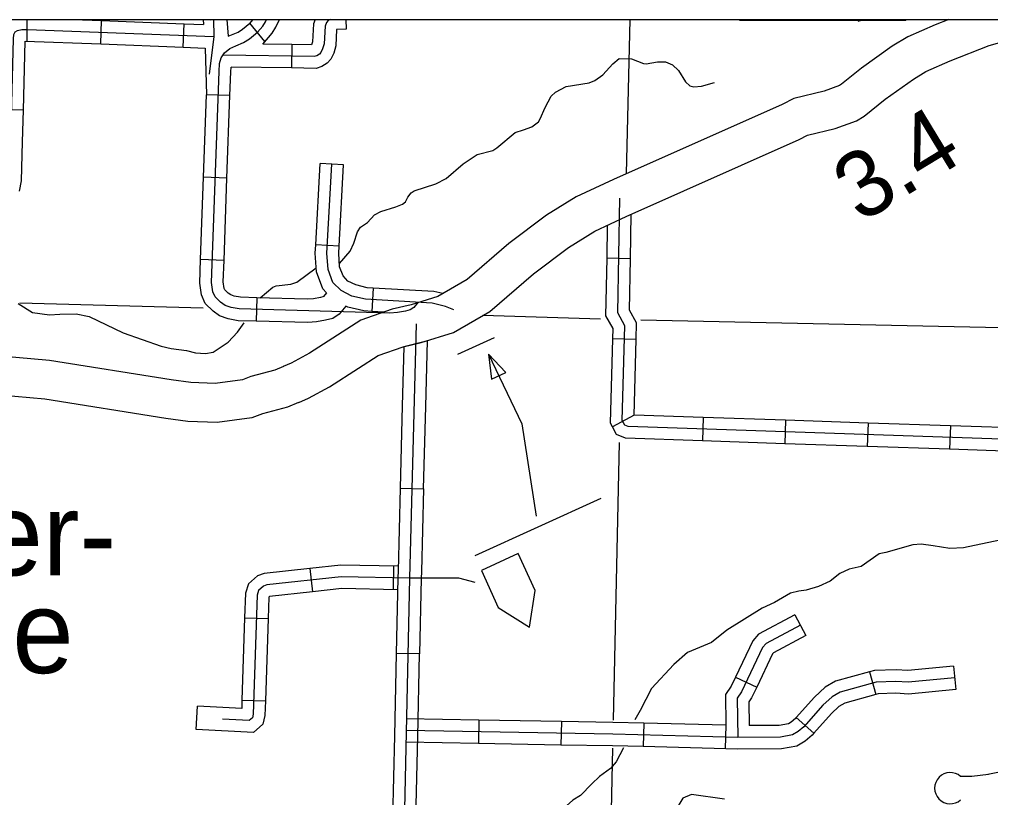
# Model space of a CAD drawing. Extents: x 1370567 to 1373900, y 377514 to 379648.
# Drawn here: x 1371737.8 to 1371915.5, y 378600.9 to 378743.2 of the extents above; entities that cross this region are included whole.
import ezdxf

# ---------------------------------------------------------------- set-up
doc = ezdxf.new("R2010")
doc.units = 0
doc.layers.add('Default', color=7, linetype='Continuous')
doc.layers.add('Survey Symbols', color=7, linetype='Continuous')

msp = doc.modelspace()

# ---------------------------------------------------------------- linework, layer by layer
at = {"layer": 'Default'}
for p, q in [((1371739.15, 378743.2), (1371739.15, 378739.23)), ((1371752.68, 378738.71), (1371752.84, 378742.99)), ((1371797.54, 378743.2), (1371797.56, 378741.41)), ((1371767.75, 378738.13), (1371767.92, 378742.41)), ((1371782.68, 378739.17), (1371779.99, 378742.5)), ((1371787.64, 378738.6), (1371787.57, 378734.32)), ((1371776.33, 378729.28), (1371772.04, 378729.43)), ((1371738.54, 378726.59), (1371734.26, 378726.7)), ((1371775.78, 378714.2), (1371771.5, 378714.36)), ((1371796.29, 378701.73), (1371792.01, 378701.96)), ((1371775.24, 378699.13), (1371770.96, 378699.28)), ((1371849.6, 378699.44), (1371845.31, 378699.52)), ((1371802.53, 378694.09), (1371802.29, 378689.81)), ((1371781.25, 378692.32), (1371781.13, 378688.03)), ((1371812.14, 378672.43), (1371812.46, 378684.42)), ((1371850.64, 378684.68), (1371846.36, 378684.79)), ((1371808.12, 378683.31), (1371807.86, 378672.55)), ((1371807.86, 378672.55), (1371807.46, 378657.47)), ((1371811.75, 378657.35), (1371812.14, 378672.43)), ((1371850.28, 378670.86), (1371846.32, 378668.69)), ((1371862.91, 378670.43), (1371862.76, 378666.14)), ((1371877.99, 378669.92), (1371877.84, 378665.63)), ((1371893.06, 378669.4), (1371892.92, 378665.12)), ((1371908.14, 378668.89), (1371907.99, 378664.61)), ((1371807.46, 378657.47), (1371811.75, 378657.35)), ((1371811.75, 378657.35), (1371811.75, 378657.35)), ((1371790.95, 378642.81), (1371791.41, 378638.55)), ((1371806.27, 378643.24), (1371806.19, 378638.96)), ((1371779.01, 378633.81), (1371783.29, 378633.68)), ((1371879.67, 378634.35), (1371881.7, 378630.57)), ((1371811.01, 378627.2), (1371806.73, 378627.29)), ((1371908.73, 378624.94), (1371909.13, 378620.68)), ((1371868.83, 378622.97), (1371872.7, 378621.13)), ((1371893.34, 378623.9), (1371894.48, 378619.77)), ((1371778.52, 378618.74), (1371782.81, 378618.6)), ((1371770.17, 378613.36), (1371770.38, 378617.64)), ((1371821.88, 378615.09), (1371821.8, 378610.81)), ((1371879.93, 378615.54), (1371883.13, 378612.69)), ((1371836.96, 378614.83), (1371836.89, 378610.54)), ((1371852.06, 378614.52), (1371851.95, 378610.24)), ((1371867.04, 378614.14), (1371866.93, 378609.86))]:
    msp.add_line(p, q, dxfattribs=at)
for points in [[(1371747.63, 378743.2), (1371752.84, 378742.99)], [(1371752.84, 378742.99), (1371767.92, 378742.41)], [(1371771.43, 378743.2), (1371771.51, 378742.27)], [(1371772.2, 378743.2), (1371772.68, 378743.12)], [(1371773.29, 378743.2), (1371773.35, 378740.05), (1371772.55, 378733.17)], [(1371810.73, 378691.48), (1371809.94, 378690.54), (1371809.3, 378690.11), (1371808.42, 378689.88), (1371806.95, 378689.61), (1371805.6, 378689.52), (1371778.02, 378690.26), (1371776.54, 378690.51), (1371775.46, 378690.91), (1371774.62, 378691.53), (1371773.6, 378692.51), (1371773.19, 378693.42), (1371772.95, 378695.1), (1371774.34, 378733.7), (1371774.43, 378735.12), (1371774.74, 378736.19), (1371775.35, 378737.09), (1371776.33, 378737.91), (1371777.4, 378738.4), (1371778.83, 378738.99), (1371779.89, 378739.67), (1371781.39, 378740.88), (1371782.33, 378741.96), (1371782.84, 378742.78), (1371783.03, 378743.2)], [(1371794.65, 378743.2), (1371794.28, 378742.99), (1371793.96, 378742.61), (1371793.72, 378741.97), (1371793.55, 378738.74), (1371793.28, 378737.8), (1371792.96, 378737.13), (1371792.73, 378736.87), (1371792.23, 378736.54), (1371791.76, 378736.4), (1371775.06, 378736.66)], [(1371775.73, 378743.2), (1371775.99, 378740.13)], [(1371779.89, 378742.42), (1371780.56, 378743.2)], [(1371782.32, 378738.69), (1371784.05, 378740.68), (1371784.73, 378741.76), (1371785.38, 378743.2)], [(1371907.83, 378743.2), (1371905.33, 378742.23), (1371900.35, 378740), (1371897.48, 378738.3), (1371891.84, 378734.29), (1371888.22, 378731.35), (1371887.85, 378731.12), (1371885.01, 378730.1), (1371879.5, 378728.77), (1371877.34, 378727.67), (1371846.5, 378713.95), (1371839.67, 378710.79), (1371834.24, 378707.4), (1371827.37, 378702.23), (1371819.75, 378695.66), (1371814.33, 378692.54), (1371809.46, 378691.02), (1371806, 378690.22), (1371800.3, 378688.23), (1371796, 378685.47), (1371790.89, 378682.18), (1371787.55, 378680.36), (1371786.09, 378679.73)], [(1371791.89, 378743.2), (1371791.6, 378742.4), (1371791.42, 378739.09), (1371791.27, 378738.56), (1371791.26, 378738.55), (1371787.64, 378738.6)], [(1371849.46, 378743.2), (1371848.79, 378714.97)], [(1371869.52, 378743.2), (1371869.52, 378743.04), (1371899.98, 378743.04), (1371900.05, 378743.2)], [(1371891.25, 378742.91), (1371892.29, 378743.2)], [(1371735.37, 378711.7), (1371735.73, 378712.27), (1371736.06, 378713.92), (1371736.26, 378720.87), (1371736.72, 378739.66), (1371736.79, 378740.45), (1371737.05, 378740.91), (1371737.45, 378741.18), (1371738.24, 378741.38), (1371739.3, 378741.38), (1371773.35, 378740.05)], [(1371767.92, 378742.41), (1371771.51, 378742.27)], [(1371775.99, 378740.13), (1371777.84, 378740.9), (1371778.64, 378741.41), (1371779.99, 378742.5)], [(1371797.56, 378741.41), (1371795.97, 378741.38), (1371795.83, 378741.35), (1371795.67, 378738.39), (1371795.3, 378737.05), (1371794.76, 378735.93), (1371794.13, 378735.22), (1371793.15, 378734.59), (1371792.07, 378734.25), (1371787.57, 378734.32)], [(1371788.93, 378673.17), (1371790.68, 378673.93), (1371794.53, 378676.03), (1371799.87, 378679.46), (1371803.45, 378681.76), (1371807.99, 378683.35), (1371811.33, 378684.12), (1371817.21, 378685.96), (1371823.9, 378689.8), (1371831.85, 378696.67), (1371838.29, 378701.5), (1371843.08, 378704.49), (1371848.82, 378707.15), (1371880.44, 378721.23), (1371882, 378722.02), (1371887.06, 378723.25), (1371890.97, 378724.65), (1371892.37, 378725.52), (1371896.17, 378728.6), (1371901.38, 378732.3), (1371903.64, 378733.65), (1371908.09, 378735.63), (1371915.25, 378738.43), (1371926.01, 378741.48)], [(1371738.54, 378726.59), (1371738.85, 378739.25)], [(1371738.85, 378739.25), (1371752.68, 378738.71)], [(1371752.68, 378738.71), (1371767.75, 378738.13)], [(1371767.75, 378738.13), (1371771.76, 378737.97)], [(1371771.76, 378737.97), (1371772.04, 378729.43)], [(1371787.64, 378738.6), (1371782.32, 378738.69)], [(1371821.56, 378718.52), (1371824.42, 378719.25), (1371825.17, 378719.74), (1371828.53, 378722.55), (1371830.05, 378723.04), (1371831.56, 378723.59), (1371832.76, 378724.48), (1371833.1, 378725.03), (1371833.98, 378727.09), (1371835.12, 378729.15), (1371835.89, 378729.93), (1371837.83, 378730.91), (1371842.04, 378731.58), (1371843.07, 378732.01), (1371844.55, 378733.05), (1371846.35, 378735.11), (1371847.55, 378736.06), (1371849.78, 378736.01), (1371851.96, 378735.16), (1371852.5, 378735.1), (1371854.56, 378735.43), (1371855.99, 378735.46), (1371857.31, 378734.92), (1371858.4, 378733.87), (1371859.64, 378731.81), (1371860.47, 378731.04), (1371861.21, 378730.85), (1371862.61, 378730.97), (1371864.99, 378731.66)], [(1371776.33, 378729.28), (1371776.48, 378733.6), (1371776.54, 378734.49)], [(1371787.57, 378734.32), (1371776.54, 378734.49)], [(1371771.5, 378714.36), (1371772.04, 378729.43)], [(1371775.78, 378714.2), (1371776.33, 378729.28)], [(1371737.82, 378711.79), (1371738.2, 378713.68), (1371738.4, 378720.81), (1371738.54, 378726.59)], [(1371943.82, 378723.13), (1371942.23, 378668), (1371942, 378666.99), (1371941, 378666.16), (1371940.06, 378665.81), (1371939.06, 378665.7), (1371849.17, 378668.75), (1371848.57, 378669.01), (1371848.11, 378669.89), (1371848.57, 378687.19), (1371847.27, 378689.53), (1371847.66, 378710.55)], [(1371796.35, 378698.58), (1371798.3, 378700.8), (1371798.98, 378702.29), (1371799.64, 378704.35), (1371800.18, 378705.24), (1371801.49, 378706.1), (1371802.74, 378707.48), (1371803.94, 378708.11), (1371806.66, 378708.92), (1371807.89, 378709.41), (1371808.43, 378709.84), (1371808.86, 378710.73), (1371809.48, 378711.5), (1371810, 378711.88), (1371814, 378713.15), (1371815.86, 378714.13), (1371819.02, 378716.77), (1371821.56, 378718.52)], [(1371792.01, 378701.96), (1371792.83, 378716.85)], [(1371796.29, 378701.73), (1371797.11, 378716.62), (1371792.83, 378716.85)], [(1371817.29, 378690.12), (1371815.79, 378690.74), (1371813.31, 378691.33), (1371801.12, 378692.03), (1371798.64, 378692.62), (1371796.65, 378693.61), (1371795.17, 378695.1), (1371794.27, 378697.48), (1371794.07, 378700.46), (1371794.97, 378716.73)], [(1371770.96, 378699.28), (1371771.5, 378714.36)], [(1371775.24, 378699.13), (1371775.78, 378714.2)], [(1371849.6, 378699.44), (1371849.75, 378707.57)], [(1371845.31, 378699.52), (1371845.42, 378705.58)], [(1371793.99, 378693.24), (1371793.32, 378693.92), (1371792.16, 378697.03), (1371791.93, 378700.45), (1371792.01, 378701.96)], [(1371802.53, 378694.09), (1371801.43, 378694.15), (1371799.38, 378694.65), (1371797.92, 378695.37), (1371797.01, 378696.29), (1371796.39, 378697.94), (1371796.22, 378700.47), (1371796.29, 378701.73)], [(1371781.13, 378688.03), (1371777.81, 378688.12), (1371775.99, 378688.44), (1371774.44, 378689), (1371773.23, 378689.89), (1371771.82, 378691.25), (1371771.11, 378692.82), (1371770.8, 378694.99), (1371770.96, 378699.28)], [(1371781.25, 378692.32), (1371778.23, 378692.4), (1371777.1, 378692.59), (1371776.48, 378692.82), (1371776, 378693.17), (1371775.39, 378693.77), (1371775.27, 378694.03), (1371775.1, 378695.21), (1371775.24, 378699.13)], [(1371846.36, 378684.79), (1371846.41, 378686.67), (1371845.12, 378689), (1371845.31, 378699.52)], [(1371850.64, 378684.68), (1371850.72, 378687.72), (1371849.42, 378690.07), (1371849.6, 378699.44)], [(1371781.84, 378692.3), (1371784.2, 378694.24), (1371784.8, 378694.47), (1371787.49, 378694.8), (1371788.54, 378695.14), (1371792.1, 378697.81)], [(1371793.99, 378693.24), (1371793.41, 378692.55), (1371793.33, 378692.49), (1371792.87, 378692.37), (1371791.61, 378692.14), (1371790.48, 378692.07), (1371781.25, 378692.32)], [(1371815.25, 378693.07), (1371813.63, 378693.46), (1371802.53, 378694.09)], [(1371737.55, 378691.26), (1371740.2, 378689.64), (1371743.34, 378689.16), (1371745.2, 378689.34)], [(1371771.43, 378690.43), (1371737.91, 378691.33)], [(1371797.52, 378690.78), (1371796.31, 378689.33), (1371795.12, 378688.54), (1371793.81, 378688.19), (1371792.14, 378687.89), (1371790.56, 378687.78), (1371781.13, 378688.03)], [(1371802.29, 378689.81), (1371800.8, 378689.9), (1371797.9, 378690.6), (1371797.52, 378690.78)], [(1371804.47, 378689.69), (1371802.29, 378689.81)], [(1371745.2, 378689.34), (1371748.18, 378689.38), (1371750.56, 378688.9), (1371756.8, 378685.89), (1371763.74, 378683.49), (1371765.6, 378683.01), (1371768.35, 378682.67), (1371770.04, 378682.22), (1371771.87, 378682.14), (1371773.27, 378682.38), (1371776.01, 378684.18), (1371777.71, 378686.05), (1371778.9, 378687.75)], [(1371844.1, 378688.42), (1371822.59, 378689.05)], [(1371940.34, 378686.32), (1371851.47, 378688.23)], [(1371810.39, 378687.57), (1371809.17, 378641.04), (1371806.89, 378536.74)], [(1371812.46, 378684.42), (1371811.33, 378684.12), (1371808.12, 378683.31)], [(1371817.99, 378681.97), (1371824.75, 378685.05)], [(1371846.32, 378668.69), (1371845.95, 378669.39), (1371846.36, 378684.79)], [(1371850.28, 378670.86), (1371850.64, 378684.68)], [(1371786.14, 378679.75), (1371784.55, 378679.09), (1371780.15, 378677.89), (1371778.59, 378677.33), (1371773.63, 378676.64), (1371769.19, 378676.8), (1371765.6, 378677.28), (1371743.31, 378680.84), (1371734.42, 378681.64), (1371696.47, 378681.24), (1371681.42, 378680.54), (1371680.19, 378680.6), (1371677.52, 378680.13), (1371674.86, 378678.62), (1371667.07, 378671.53), (1371663.06, 378667.38), (1371662.16, 378666.68)], [(1371823.61, 378681.98), (1371829.74, 378669.27), (1371832.33, 378652.39)], [(1371788.88, 378673.15), (1371786.87, 378672.32), (1371782.29, 378671.07), (1371780.31, 378670.36), (1371774, 378669.48), (1371768.59, 378669.68), (1371764.57, 378670.21), (1371742.43, 378673.75), (1371734.14, 378674.49), (1371696.67, 378674.1), (1371681.39, 378673.38), (1371680.62, 378673.43), (1371679.97, 378673.31), (1371679.08, 378672.81), (1371672.04, 378666.4), (1371667.84, 378662.06), (1371663.9, 378658.98), (1371662.94, 378658.54)], [(1371862.91, 378670.43), (1371850.28, 378670.86)], [(1371877.99, 378669.92), (1371862.91, 378670.43)], [(1371862.76, 378666.14), (1371848.7, 378666.62), (1371847.02, 378667.33), (1371846.32, 378668.69)], [(1371893.06, 378669.4), (1371877.99, 378669.92)], [(1371908.14, 378668.89), (1371893.06, 378669.4)], [(1371923.22, 378668.38), (1371908.14, 378668.89)], [(1371847.53, 378665.85), (1371846.41, 378615.11)], [(1371877.84, 378665.63), (1371862.76, 378666.14)], [(1371892.92, 378665.12), (1371877.84, 378665.63)], [(1371907.99, 378664.61), (1371892.92, 378665.12)], [(1371923.07, 378664.1), (1371907.99, 378664.61)], [(1371807.46, 378657.47), (1371807.07, 378642.39)], [(1371811.75, 378657.35), (1371811.35, 378642.27)], [(1371844.16, 378655.62), (1371821.11, 378645.12)], [(1371921.82, 378648.99), (1371910.51, 378646.61), (1371908.02, 378646.45), (1371904.96, 378646.96)], [(1371904.96, 378646.96), (1371902.81, 378647.24), (1371901.29, 378647.12), (1371896.35, 378645.76), (1371895.09, 378645.47), (1371891.78, 378643.19), (1371889.63, 378642.7), (1371887.89, 378641.92), (1371886.12, 378640.51), (1371883.98, 378639.5), (1371881.77, 378638.82), (1371880.41, 378638.65), (1371878.88, 378638.31), (1371875.98, 378636.61), (1371873.7, 378635.58), (1371867.25, 378631.52), (1371864.44, 378629.31), (1371860.02, 378627.44), (1371857.51, 378625.25), (1371853.43, 378620.86), (1371851.35, 378616.86), (1371850.42, 378615.12)], [(1371790.95, 378642.81), (1371782.57, 378641.91), (1371781.36, 378641.48), (1371779.72, 378639.98), (1371779.15, 378638.33), (1371779.01, 378633.81)], [(1371807.09, 378643.22), (1371796.6, 378643.43), (1371790.95, 378642.81)], [(1371807.07, 378642.39), (1371807.03, 378641.09), (1371806.73, 378627.29)], [(1371811.35, 378642.27), (1371811.32, 378640.99), (1371811.01, 378627.2)], [(1371821.2, 378640.23), (1371818.19, 378641.07), (1371809.17, 378641.04), (1371796.7, 378641.28), (1371783.05, 378639.8), (1371782.48, 378639.6), (1371781.57, 378638.77), (1371781.29, 378637.94), (1371780.59, 378616.2), (1371780.42, 378615.52), (1371779.87, 378615.03), (1371774.95, 378615.27)], [(1371791.41, 378638.55), (1371783.58, 378637.71), (1371783.42, 378637.56), (1371783.42, 378637.55), (1371783.29, 378633.68)], [(1371806.99, 378638.94), (1371796.79, 378639.14), (1371791.41, 378638.55)], [(1371779.01, 378633.81), (1371778.52, 378618.74)], [(1371783.29, 378633.68), (1371782.81, 378618.6)], [(1371879.67, 378634.35), (1371873.04, 378630.8), (1371871.96, 378629.56), (1371868.83, 378622.97)], [(1371880.68, 378632.46), (1371874.4, 378629.09), (1371873.77, 378628.37), (1371869.91, 378620.24), (1371869.11, 378619.09), (1371869.22, 378611.94)], [(1371881.7, 378630.57), (1371875.76, 378627.39), (1371875.58, 378627.19), (1371872.7, 378621.13)], [(1371806.73, 378627.29), (1371806.4, 378612.21)], [(1371810.68, 378612.12), (1371811.01, 378627.2)], [(1371908.73, 378624.94), (1371900.37, 378624.16), (1371898.2, 378624.29), (1371894.24, 378624.15), (1371893.34, 378623.9)], [(1371908.93, 378622.81), (1371900.4, 378622.01), (1371898.17, 378622.14), (1371894.57, 378622.01), (1371887.96, 378620.19), (1371886.48, 378619.35), (1371884.82, 378617.8), (1371881.32, 378613.87), (1371880.29, 378612.98), (1371879.26, 378612.38), (1371877.03, 378611.97), (1371869.22, 378611.94), (1371846.35, 378612.52), (1371808.55, 378613.19)], [(1371868.83, 378622.97), (1371868.05, 378621.32), (1371866.96, 378619.75), (1371867.04, 378614.14)], [(1371893.34, 378623.9), (1371887.14, 378622.19), (1371885.2, 378621.1), (1371883.29, 378619.3), (1371879.93, 378615.54)], [(1371872.7, 378621.13), (1371871.77, 378619.16), (1371871.26, 378618.44), (1371871.33, 378614.09)], [(1371909.13, 378620.68), (1371900.44, 378619.86), (1371898.15, 378620), (1371894.89, 378619.88), (1371894.48, 378619.77)], [(1371782.81, 378618.6), (1371782.72, 378615.91), (1371782.34, 378614.36), (1371780.65, 378612.85), (1371770.17, 378613.36)], [(1371778.52, 378618.74), (1371778.48, 378617.24), (1371770.38, 378617.64)], [(1371894.48, 378619.77), (1371888.79, 378618.19), (1371887.75, 378617.61), (1371886.36, 378616.31), (1371883.13, 378612.69)], [(1371821.88, 378615.09), (1371808.59, 378615.33)], [(1371836.96, 378614.83), (1371821.88, 378615.09)], [(1371879.93, 378615.54), (1371879.81, 378615.4), (1371879.03, 378614.73), (1371878.5, 378614.42), (1371876.83, 378614.11), (1371871.33, 378614.09)], [(1371852.06, 378614.52), (1371846.4, 378614.66), (1371836.96, 378614.83)], [(1371867.04, 378614.14), (1371852.06, 378614.52)], [(1371806.4, 378612.21), (1371806.07, 378597.13)], [(1371810.35, 378597.04), (1371810.68, 378612.12)], [(1371883.13, 378612.69), (1371882.82, 378612.35), (1371881.54, 378611.24), (1371880.02, 378610.34), (1371877.23, 378609.83), (1371869.2, 378609.8), (1371867.04, 378609.86)], [(1371821.8, 378610.81), (1371808.51, 378611.04)], [(1371836.89, 378610.54), (1371821.8, 378610.81)], [(1371848.35, 378610.03), (1371847, 378607.49), (1371845.97, 378606.23), (1371843.95, 378604.79), (1371842.55, 378603.46), (1371840.47, 378601.33), (1371839.07, 378600.45), (1371835.61, 378597.34), (1371832.91, 378595.33), (1371830.67, 378594.04), (1371827.42, 378592.21), (1371825.14, 378590.17), (1371827.69, 378589.75), (1371829.66, 378589.76)], [(1371851.95, 378610.24), (1371846.31, 378610.38), (1371836.89, 378610.54)], [(1371846.3, 378609.96), (1371844.75, 378536.19), (1371841.44, 378386.79)], [(1371867.04, 378609.86), (1371851.95, 378610.24)], [(1371928.44, 378608.23), (1371925.81, 378607.74), (1371921.3, 378606.44), (1371914.98, 378605.14)], [(1371915.13, 378605.17), (1371912.04, 378604.78), (1371910.01, 378604.78)], [(1371866.8, 378600.66), (1371860.74, 378601.5), (1371859.17, 378600.82), (1371857.77, 378598.53), (1371857.65, 378590.23)]]:
    msp.add_lwpolyline(points, dxfattribs=at)
for points in [[(1371824.2, 378677.41), (1371826.82, 378678.67), (1371823.61, 378681.98)], [(1371829.08, 378645.55), (1371822.32, 378642.47), (1371825.41, 378635.71), (1371831.15, 378632.08), (1371832.17, 378638.79)]]:
    msp.add_lwpolyline(points, close=True, dxfattribs=at)
msp.add_arc((1371908.11, 378602.65), 2.86, 48.3919, 311.2099, dxfattribs=at)
at = {"layer": 'Survey Symbols'}
msp.add_lwpolyline([(1371518.13, 378743.2), (1373025.55, 378743.2), (1373025.55, 377817.56), (1371518.13, 377817.56)], close=True, dxfattribs=at)
msp.add_lwpolyline([(1371518.13, 378743.2), (1373025.55, 378743.2), (1373025.55, 377817.56), (1371518.13, 377817.56)], close=True, dxfattribs=at)
msp.add_lwpolyline([(1371518.13, 378743.2), (1373025.55, 378743.2), (1373025.55, 377817.56), (1371518.13, 377817.56)], close=True, dxfattribs=at)

# ---------------------------------------------------------------- texts
at = {"layer": 'Default'}
msp.add_text('3.4', height=12.069, rotation=31.257, dxfattribs=at).set_placement((1371891.69, 378705.85))
for s, p in [('Enter-', (1371700.59, 378641.56)), ('prise', (1371704, 378623.69))]:
    msp.add_text(s, height=15.086, dxfattribs=at).set_placement(p)

doc.saveas('drawing.dxf')
